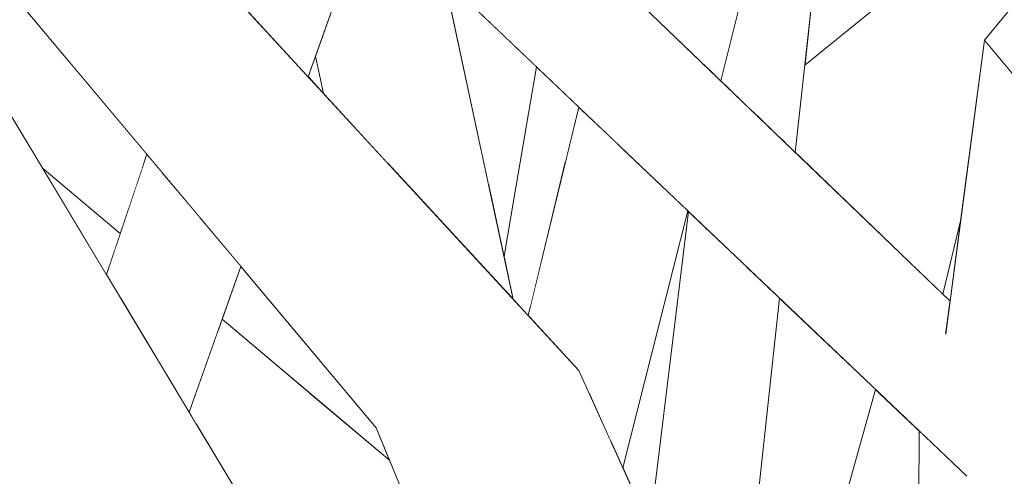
# Model space of a CAD drawing. Extents: x -289599 to -184549, y 66678 to 295474.
# Tile 518 of 656: x -250692 to -250655, y 72270 to 72287. Entities that reach past the tile are written whole.
import ezdxf

# ---------------------------------------------------------------- set-up
doc = ezdxf.new("R2010")
doc.units = 0
doc.header["$MEASUREMENT"] = 0
doc.linetypes.add('Wipeout_Contour', pattern=[1000, 0, -1000])
doc.layers.add('arch drzewa', color=8, linetype='Continuous')
doc.layers.add('Model drzwi', color=8, linetype='Continuous')
doc.layers.add('arch drzewa_Nr_Pióra__24', color=8, linetype='Continuous', lineweight=9)
doc.layers.add('arch drzewa_Nr_Pióra__4', color=8, linetype='Continuous', lineweight=9)

msp = doc.modelspace()

# ---------------------------------------------------------------- wipeouts: each hides what was drawn before it
at = {"color": 254, "linetype": 'Wipeout_Contour', "lineweight": 0, "ltscale": 1023390.934472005}
msp.add_wipeout([(-250668.942, 72287.557), (-250666.321, 72285.038), (-250663.876, 72294.764), (-250668.052, 72295.516)], dxfattribs=at).dxf.layer = 'arch drzewa'
at = {"color": 254, "linetype": 'Wipeout_Contour', "lineweight": 0, "ltscale": 767596.035346}
msp.add_wipeout([(-250687.839, 72278.864), (-250690.709, 72281.283), (-250688.347, 72277.352)], dxfattribs=at).dxf.layer = 'arch drzewa'
at = {"color": 254, "linetype": 'Wipeout_Contour', "lineweight": 0, "ltscale": 1023375.449107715}
msp.add_wipeout([(-250666.956, 72279.699), (-250669.345, 72270.242), (-250668.348, 72268.037), (-250666.929, 72279.673)], dxfattribs=at).dxf.layer = 'Model drzwi'
at = {"color": 254, "linetype": 'Wipeout_Contour', "lineweight": 0, "ltscale": 1279185.880321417}
msp.add_wipeout([(-250665.61, 72261.984), (-250664.106, 72258.657), (-250660.048, 72273.12), (-250663.585, 72276.489), (-250665.03, 72263.19)], dxfattribs=at).dxf.layer = 'Model drzwi'

# ---------------------------------------------------------------- next in the draw order: wipeouts: each hides what was drawn before it
at = {"color": 254, "linetype": 'Wipeout_Contour', "lineweight": 0, "ltscale": 1279343.895528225}
msp.add_wipeout([(-250689.76, 72285.243), (-250696.402, 72290.757), (-250693.469, 72285.876), (-250687.028, 72281.274), (-250686.858, 72281.78)], dxfattribs=at).dxf.layer = 'arch drzewa'
at = {"color": 254, "linetype": 'Wipeout_Contour', "lineweight": 0, "ltscale": 1023382.973029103}
msp.add_wipeout([(-250669.545, 72282.165), (-250670.574, 72272.958), (-250669.792, 72271.229), (-250667.526, 72280.242)], dxfattribs=at).dxf.layer = 'arch drzewa'
at = {"color": 254, "linetype": 'Wipeout_Contour', "lineweight": 0, "ltscale": 1279166.864665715}
msp.add_wipeout([(-250662.905, 72256.003), (-250661.616, 72253.153), (-250658.471, 72265.986), (-250658.447, 72271.596), (-250660.046, 72273.119)], dxfattribs=at).dxf.layer = 'arch drzewa'
at = {"color": 254, "linetype": 'Wipeout_Contour', "lineweight": 0, "ltscale": 1790860.92765669}
msp.add_wipeout([(-250662.653, 72285.062), (-250663.003, 72281.849), (-250657.576, 72276.635), (-250656.904, 72279.429), (-250656.035, 72285.978), (-250655.034, 72287.209), (-250653.823, 72292.245)], dxfattribs=at).dxf.layer = 'Model drzwi'

# ---------------------------------------------------------------- next in the draw order: wipeouts: each hides what was drawn before it
at = {"color": 254, "linetype": 'Wipeout_Contour', "lineweight": 0, "ltscale": 1023381.958264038}
msp.add_wipeout([(-250666.146, 72284.87), (-250665.746, 72284.486), (-250662.971, 72295.466), (-250663.876, 72294.764)], dxfattribs=at).dxf.layer = 'arch drzewa'
at = {"color": 254, "linetype": 'Wipeout_Contour', "lineweight": 0, "ltscale": 1023467.550012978}
msp.add_wipeout([(-250687.028, 72281.274), (-250693.469, 72285.876), (-250690.709, 72281.283), (-250687.839, 72278.864)], dxfattribs=at).dxf.layer = 'arch drzewa'
at = {"color": 254, "linetype": 'Wipeout_Contour', "lineweight": 0, "ltscale": 1279238.699359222}
msp.add_wipeout([(-250672.836, 72275.853), (-250670.965, 72273.822), (-250670.574, 72272.958), (-250669.545, 72282.165), (-250670.97, 72283.522)], dxfattribs=at).dxf.layer = 'arch drzewa'
at = {"color": 254, "linetype": 'Wipeout_Contour', "lineweight": 0, "ltscale": 767503.59385}
msp.add_wipeout([(-250657.576, 72276.635), (-250657.309, 72276.378), (-250656.904, 72279.428)], dxfattribs=at).dxf.layer = 'arch drzewa'
at = {"color": 254, "linetype": 'Wipeout_Contour', "lineweight": 0, "ltscale": 767504.104541}
msp.add_wipeout([(-250664.106, 72258.657), (-250662.905, 72256.003), (-250660.046, 72273.119)], dxfattribs=at).dxf.layer = 'arch drzewa'

# ---------------------------------------------------------------- next in the draw order: wipeouts: each hides what was drawn before it
at = {"color": 254, "linetype": 'Wipeout_Contour', "lineweight": 0, "ltscale": 767536.641172}
msp.add_wipeout([(-250663.876, 72294.764), (-250666.321, 72285.038), (-250666.146, 72284.87)], dxfattribs=at).dxf.layer = 'arch drzewa'
at = {"color": 254, "linetype": 'Wipeout_Contour', "lineweight": 0, "ltscale": 1023491.546376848}
msp.add_wipeout([(-250697.081, 72291.886), (-250696.402, 72290.757), (-250689.76, 72285.243), (-250692.032, 72287.955)], dxfattribs=at).dxf.layer = 'arch drzewa'
at = {"color": 254, "linetype": 'Wipeout_Contour', "lineweight": 0, "ltscale": 1023377.154295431}
msp.add_wipeout([(-250667.265, 72279.994), (-250669.45, 72270.472), (-250669.345, 72270.242), (-250666.956, 72279.699)], dxfattribs=at).dxf.layer = 'arch drzewa'

# ---------------------------------------------------------------- next in the draw order: wipeouts: each hides what was drawn before it
at = {"color": 254, "linetype": 'Wipeout_Contour', "lineweight": 0, "ltscale": 1023378.724660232}
msp.add_wipeout([(-250667.526, 72280.242), (-250669.792, 72271.229), (-250669.45, 72270.472), (-250667.265, 72279.994)], dxfattribs=at).dxf.layer = 'arch drzewa'

# ---------------------------------------------------------------- next in the draw order: wipeouts: each hides what was drawn before it
at = {"color": 254, "linetype": 'Wipeout_Contour', "lineweight": 0, "ltscale": 1279231.092087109}
msp.add_wipeout([(-250682.008, 72272.663), (-250685.053, 72271.869), (-250671.529, 72249.364), (-250669.869, 72246.683), (-250670.595, 72249.054)], dxfattribs=at).dxf.layer = 'arch drzewa'

# ---------------------------------------------------------------- next in the draw order: wipeouts: each hides what was drawn before it
at = {"color": 254, "linetype": 'Wipeout_Contour', "lineweight": 0, "ltscale": 1535100.746787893}
msp.add_wipeout([(-250680.866, 72272.989), (-250682.008, 72272.663), (-250673.376, 72258.14), (-250673.548, 72258.701), (-250675.482, 72264.591), (-250677.925, 72270.511)], dxfattribs=at).dxf.layer = 'arch drzewa'

# ---------------------------------------------------------------- next in the draw order: wipeouts: each hides what was drawn before it
at = {"color": 254, "linetype": 'Wipeout_Contour', "lineweight": 0, "ltscale": 767539.128994}
msp.add_wipeout([(-250682.008, 72272.663), (-250670.595, 72249.054), (-250673.376, 72258.14)], dxfattribs=at).dxf.layer = 'arch drzewa'

# ---------------------------------------------------------------- next in the draw order: wipeouts: each hides what was drawn before it
at = {"color": 254, "linetype": 'Wipeout_Contour', "lineweight": 0, "ltscale": 767575.425067}
msp.add_wipeout([(-250684.122, 72275.631), (-250684.249, 72275.273), (-250682.008, 72272.663)], dxfattribs=at).dxf.layer = 'arch drzewa'

# ---------------------------------------------------------------- next in the draw order: wipeouts: each hides what was drawn before it
at = {"color": 254, "linetype": 'Wipeout_Contour', "lineweight": 0, "ltscale": 1023434.303724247}
msp.add_wipeout([(-250684.249, 72275.273), (-250685.307, 72272.292), (-250685.053, 72271.869), (-250682.008, 72272.663)], dxfattribs=at).dxf.layer = 'arch drzewa'

# ---------------------------------------------------------------- next in the draw order: wipeouts: each hides what was drawn before it
at = {"color": 254, "linetype": 'Wipeout_Contour', "lineweight": 0, "ltscale": 1023431.050751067}
msp.add_wipeout([(-250684.122, 72275.631), (-250682.008, 72272.663), (-250680.866, 72272.989), (-250684.094, 72275.709)], dxfattribs=at).dxf.layer = 'arch drzewa'

# ---------------------------------------------------------------- next in the draw order: wipeouts: each hides what was drawn before it
at = {"color": 254, "linetype": 'Wipeout_Contour', "lineweight": 0, "ltscale": 1023424.021880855}
msp.add_wipeout([(-250683.403, 72277.656), (-250684.094, 72275.709), (-250677.925, 72270.511), (-250678.419, 72271.709)], dxfattribs=at).dxf.layer = 'arch drzewa'

# ---------------------------------------------------------------- next in the draw order: wipeouts: each hides what was drawn before it
at = {"color": 254, "linetype": 'Wipeout_Contour', "lineweight": 0, "ltscale": 1279278.8157902}
msp.add_wipeout([(-250678.706, 72290.889), (-250679.515, 72288.611), (-250677.97, 72281.424), (-250673.378, 72276.44), (-250675.911, 72288.227)], dxfattribs=at).dxf.layer = 'arch drzewa'
at = {"color": 254, "linetype": 'Wipeout_Contour', "lineweight": 0, "ltscale": 1279319.247229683}
msp.add_wipeout([(-250692.804, 72264.103), (-250711.515, 72290.525), (-250684.537, 72245.845), (-250683.083, 72246.394), (-250693.59, 72261.768)], dxfattribs=at).dxf.layer = 'arch drzewa'
at = {"color": 254, "linetype": 'Wipeout_Contour', "lineweight": 0, "ltscale": 1279173.032053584}
msp.add_wipeout([(-250673.55, 72272.663), (-250678.419, 72271.709), (-250658.593, 72237.266), (-250658.591, 72237.595), (-250658.581, 72240.058)], dxfattribs=at).dxf.layer = 'arch drzewa'

# ---------------------------------------------------------------- next in the draw order: wipeouts: each hides what was drawn before it
at = {"color": 254, "linetype": 'Wipeout_Contour', "lineweight": 0, "ltscale": 1023432.153321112}
msp.add_wipeout([(-250680.656, 72285.397), (-250680.359, 72284.016), (-250677.97, 72281.424), (-250679.515, 72288.611)], dxfattribs=at).dxf.layer = 'arch drzewa'
at = {"color": 254, "linetype": 'Wipeout_Contour', "lineweight": 0, "ltscale": 1023441.268256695}
msp.add_wipeout([(-250686.151, 72273.697), (-250685.307, 72272.292), (-250683.403, 72277.656), (-250684.922, 72279.47)], dxfattribs=at).dxf.layer = 'arch drzewa'
at = {"color": 254, "linetype": 'Wipeout_Contour', "lineweight": 0, "ltscale": 1279136.146948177}
msp.add_wipeout([(-250678.419, 72271.709), (-250659.145, 72225.012), (-250656.079, 72225.522), (-250658.614, 72232.335), (-250658.593, 72237.266)], dxfattribs=at).dxf.layer = 'arch drzewa'

# ---------------------------------------------------------------- next in the draw order: wipeouts: each hides what was drawn before it
at = {"color": 254, "linetype": 'Wipeout_Contour', "lineweight": 0, "ltscale": 1279304.06725591}
msp.add_wipeout([(-250681.802, 72294.122), (-250683.279, 72287.186), (-250680.927, 72284.633), (-250678.706, 72290.889), (-250679.278, 72291.434)], dxfattribs=at).dxf.layer = 'arch drzewa'
at = {"color": 254, "linetype": 'Wipeout_Contour', "lineweight": 0, "ltscale": 1023449.178235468}
msp.add_wipeout([(-250686.289, 72281.1), (-250687.822, 72276.478), (-250686.151, 72273.697), (-250684.922, 72279.47)], dxfattribs=at).dxf.layer = 'arch drzewa'
at = {"color": 254, "linetype": 'Wipeout_Contour', "lineweight": 0, "ltscale": 1023346.768269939}
msp.add_wipeout([(-250670.965, 72273.822), (-250673.55, 72272.663), (-250658.565, 72243.922), (-250658.554, 72246.383)], dxfattribs=at).dxf.layer = 'arch drzewa'
at = {"color": 254, "linetype": 'Wipeout_Contour', "lineweight": 0, "ltscale": 2046622.458392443}
msp.add_wipeout([(-250655.148, 72270.198), (-250656.696, 72269.929), (-250650.603, 72225.872), (-250651.957, 72270.753), (-250654.865, 72270.247), (-250654.887, 72270.164), (-250655.052, 72270.083), (-250655.151, 72270.13)], dxfattribs=at).dxf.layer = 'arch drzewa'

# ---------------------------------------------------------------- next in the draw order: wipeouts: each hides what was drawn before it
at = {"color": 254, "linetype": 'Wipeout_Contour', "lineweight": 0, "ltscale": 1023453.918495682}
msp.add_wipeout([(-250688.021, 72276.809), (-250687.822, 72276.478), (-250686.289, 72281.1), (-250686.582, 72281.45)], dxfattribs=at).dxf.layer = 'arch drzewa'
at = {"color": 254, "linetype": 'Wipeout_Contour', "lineweight": 0, "ltscale": 767498.51568}
msp.add_wipeout([(-250673.55, 72272.663), (-250658.581, 72240.058), (-250658.565, 72243.922)], dxfattribs=at).dxf.layer = 'arch drzewa'
at = {"color": 254, "linetype": 'Wipeout_Contour', "lineweight": 0, "ltscale": 2302348.754741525}
msp.add_wipeout([(-250656.696, 72269.929), (-250655.677, 72224.491), (-250655.529, 72224.531), (-250654.867, 72225.724), (-250653.207, 72228.353), (-250653.229, 72228.4), (-250651.44, 72226.706), (-250650.713, 72225.842), (-250650.603, 72225.872)], dxfattribs=at).dxf.layer = 'arch drzewa'

# ---------------------------------------------------------------- next in the draw order: wipeouts: each hides what was drawn before it
at = {"color": 254, "linetype": 'Wipeout_Contour', "lineweight": 0, "ltscale": 1023455.53541808}
msp.add_wipeout([(-250688.347, 72277.352), (-250688.021, 72276.809), (-250686.582, 72281.45), (-250686.858, 72281.78)], dxfattribs=at).dxf.layer = 'arch drzewa'
at = {"color": 254, "linetype": 'Wipeout_Contour', "lineweight": 0, "ltscale": 767482.423167}
msp.add_wipeout([(-250656.696, 72269.929), (-250658.415, 72271.565), (-250655.677, 72224.491)], dxfattribs=at).dxf.layer = 'arch drzewa'

# ---------------------------------------------------------------- next in the draw order: wipeouts: each hides what was drawn before it
at = {"color": 254, "linetype": 'Wipeout_Contour', "lineweight": 0, "ltscale": 767597.552768}
msp.add_wipeout([(-250673.55, 72272.663), (-250693.026, 72294.038), (-250695.478, 72292.067)], dxfattribs=at).dxf.layer = 'arch drzewa'
at = {"color": 254, "linetype": 'Wipeout_Contour', "lineweight": 0, "ltscale": 1534939.853204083}
msp.add_wipeout([(-250658.447, 72271.596), (-250658.614, 72232.335), (-250656.079, 72225.522), (-250655.771, 72224.564), (-250655.677, 72224.491), (-250658.415, 72271.565)], dxfattribs=at).dxf.layer = 'arch drzewa'

# ---------------------------------------------------------------- next in the draw order: wipeouts: each hides what was drawn before it
at = {"color": 254, "linetype": 'Wipeout_Contour', "lineweight": 0, "ltscale": 767577.078432}
msp.add_wipeout([(-250695.478, 72292.067), (-250678.419, 72271.709), (-250673.55, 72272.663)], dxfattribs=at).dxf.layer = 'arch drzewa'

# ---------------------------------------------------------------- next in the draw order: wipeouts: each hides what was drawn before it
at = {"color": 254, "linetype": 'Wipeout_Contour', "lineweight": 0, "ltscale": 767591.264763}
msp.add_wipeout([(-250670.965, 72273.822), (-250690.174, 72294.668), (-250693.026, 72294.038)], dxfattribs=at).dxf.layer = 'arch drzewa'

# ---------------------------------------------------------------- next in the draw order: wipeouts: each hides what was drawn before it
at = {"color": 254, "linetype": 'Wipeout_Contour', "lineweight": 0, "ltscale": 767569.040101}
msp.add_wipeout([(-250693.026, 72294.038), (-250673.55, 72272.663), (-250670.965, 72273.822)], dxfattribs=at).dxf.layer = 'arch drzewa'

# ---------------------------------------------------------------- next in the draw order: wipeouts: each hides what was drawn before it
at = {"color": 254, "linetype": 'Wipeout_Contour', "lineweight": 0, "ltscale": 1535053.372087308}
msp.add_wipeout([(-250678.75, 72292.155), (-250657.428, 72275.123), (-250657.465, 72275.204), (-250657.419, 72275.548), (-250657.373, 72275.896), (-250675.246, 72292.867)], dxfattribs=at).dxf.layer = 'arch drzewa'

# ---------------------------------------------------------------- next in the draw order: wipeouts: each hides what was drawn before it
at = {"color": 254, "linetype": 'Wipeout_Contour', "lineweight": 0, "ltscale": 1279215.798391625}
msp.add_wipeout([(-250679.278, 72291.434), (-250656.696, 72269.929), (-250655.148, 72270.198), (-250657.428, 72275.123), (-250678.75, 72292.155)], dxfattribs=at).dxf.layer = 'arch drzewa'

# ---------------------------------------------------------------- next in the draw order: linework, layer by layer
at = {"layer": 'arch drzewa_Nr_Pióra__4', "linetype": 'Continuous'}
msp.add_line((-250658.614, 72232.304), (-250658.447, 72271.596), dxfattribs=at)

# ---------------------------------------------------------------- next in the draw order: wipeouts: each hides what was drawn before it
at = {"color": 254, "linetype": 'Wipeout_Contour', "lineweight": 0, "ltscale": 1023392.899129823}
msp.add_wipeout([(-250682.291, 72300.385), (-250676.948, 72294.59), (-250657.321, 72276.287), (-250657.309, 72276.378)], dxfattribs=at).dxf.layer = 'arch drzewa'

# ---------------------------------------------------------------- next in the draw order: wipeouts: each hides what was drawn before it
at = {"color": 254, "linetype": 'Wipeout_Contour', "lineweight": 0, "ltscale": 1023383.700538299}
msp.add_wipeout([(-250676.948, 72294.59), (-250675.246, 72292.867), (-250657.373, 72275.896), (-250657.321, 72276.287)], dxfattribs=at).dxf.layer = 'arch drzewa'

# ---------------------------------------------------------------- next in the draw order: wipeouts: each hides what was drawn before it
at = {"color": 254, "linetype": 'Wipeout_Contour', "lineweight": 0, "ltscale": 767597.880576}
msp.add_wipeout([(-250671.529, 72249.364), (-250697.722, 72292.953), (-250701.458, 72291.029)], dxfattribs=at).dxf.layer = 'arch drzewa'
at = {"color": 254, "linetype": 'Wipeout_Contour', "lineweight": 0, "ltscale": 1534993.364511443}
msp.add_wipeout([(-250657.465, 72275.204), (-250655.148, 72270.198), (-250655.151, 72270.13), (-250655.052, 72270.083), (-250653.369, 72282.77), (-250656.035, 72285.978)], dxfattribs=at).dxf.layer = 'arch drzewa'
at = {"color": 254, "linetype": 'Wipeout_Contour', "lineweight": 0, "ltscale": 767520.629419}
msp.add_wipeout([(-250665.528, 72262.486), (-250664.046, 72276.928), (-250664.818, 72277.664)], dxfattribs=at).dxf.layer = 'arch drzewa'

# ---------------------------------------------------------------- next in the draw order: linework, layer by layer
at = {"layer": 'arch drzewa_Nr_Pióra__4', "linetype": 'Continuous'}
msp.add_line((-250657.576, 72276.635), (-250656.904, 72279.428), dxfattribs=at)

# ---------------------------------------------------------------- next in the draw order: wipeouts: each hides what was drawn before it
at = {"color": 254, "linetype": 'Wipeout_Contour', "lineweight": 0, "ltscale": 1023357.01053692}
msp.add_wipeout([(-250662.653, 72285.062), (-250653.823, 72292.245), (-250652.485, 72297.81), (-250662.323, 72288.107)], dxfattribs=at).dxf.layer = 'arch drzewa'
at = {"color": 254, "linetype": 'Wipeout_Contour', "lineweight": 0, "ltscale": 767563.007283}
msp.add_wipeout([(-250701.458, 72291.029), (-250675.575, 72247.234), (-250671.529, 72249.364)], dxfattribs=at).dxf.layer = 'arch drzewa'
at = {"color": 254, "linetype": 'Wipeout_Contour', "lineweight": 0, "ltscale": 1279204.748014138}
msp.add_wipeout([(-250668.348, 72268.037), (-250665.886, 72262.592), (-250665.528, 72262.486), (-250664.818, 72277.664), (-250666.929, 72279.673)], dxfattribs=at).dxf.layer = 'arch drzewa'

# ---------------------------------------------------------------- next in the draw order: linework, layer by layer
at = {"layer": 'arch drzewa_Nr_Pióra__24', "linetype": 'Continuous'}
for p, q in [((-250656.035, 72285.978), (-250653.124, 72289.556)), ((-250653.369, 72282.77), (-250656.035, 72285.978))]:
    msp.add_line(p, q, dxfattribs=at)
at = {"layer": 'arch drzewa_Nr_Pióra__4', "linetype": 'Continuous'}
for p, q in [((-250657.471, 72275.158), (-250656.035, 72285.978)), ((-250669.345, 72270.242), (-250666.956, 72279.699)), ((-250668.348, 72268.037), (-250666.929, 72279.673))]:
    msp.add_line(p, q, dxfattribs=at)

# ---------------------------------------------------------------- next in the draw order: wipeouts: each hides what was drawn before it
at = {"color": 254, "linetype": 'Wipeout_Contour', "lineweight": 0, "ltscale": 1790920.049792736}
msp.add_wipeout([(-250664.553, 72283.34), (-250663.493, 72282.321), (-250660.783, 72308.737), (-250663.356, 72308.953), (-250663.913, 72297.041), (-250662.971, 72295.466), (-250664.217, 72290.536)], dxfattribs=at).dxf.layer = 'arch drzewa'
at = {"color": 254, "linetype": 'Wipeout_Contour', "lineweight": 0, "ltscale": 767607.490703}
msp.add_wipeout([(-250675.575, 72247.234), (-250701.458, 72291.029), (-250705.272, 72290.525)], dxfattribs=at).dxf.layer = 'arch drzewa'
at = {"color": 254, "linetype": 'Wipeout_Contour', "lineweight": 0, "ltscale": 1790949.397125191}
msp.add_wipeout([(-250673.339, 72280.265), (-250673.409, 72276.587), (-250673.378, 72276.44), (-250672.836, 72275.853), (-250672.765, 72276.146), (-250672.194, 72284.688), (-250672.52, 72284.998)], dxfattribs=at).dxf.layer = 'arch drzewa'
at = {"color": 254, "linetype": 'Wipeout_Contour', "lineweight": 0, "ltscale": 767548.69098}
msp.add_wipeout([(-250671.481, 72281.422), (-250670.97, 72283.522), (-250671.399, 72283.93)], dxfattribs=at).dxf.layer = 'arch drzewa'
at = {"color": 254, "linetype": 'Wipeout_Contour', "lineweight": 0, "ltscale": 767518.880451}
msp.add_wipeout([(-250663.773, 72276.669), (-250665.03, 72263.19), (-250663.585, 72276.489)], dxfattribs=at).dxf.layer = 'arch drzewa'

# ---------------------------------------------------------------- next in the draw order: wipeouts: each hides what was drawn before it
at = {"color": 254, "linetype": 'Wipeout_Contour', "lineweight": 0, "ltscale": 1023377.790358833}
msp.add_wipeout([(-250663.267, 72282.103), (-250663.003, 72281.849), (-250660.069, 72308.838), (-250660.783, 72308.737)], dxfattribs=at).dxf.layer = 'arch drzewa'
at = {"color": 254, "linetype": 'Wipeout_Contour', "lineweight": 0, "ltscale": 767574.429594}
msp.add_wipeout([(-250705.272, 72290.525), (-250681.113, 72245.845), (-250675.575, 72247.234)], dxfattribs=at).dxf.layer = 'arch drzewa'
at = {"color": 254, "linetype": 'Wipeout_Contour', "lineweight": 0, "ltscale": 767533.655435}
msp.add_wipeout([(-250665.746, 72284.486), (-250664.553, 72283.34), (-250664.217, 72290.536)], dxfattribs=at).dxf.layer = 'arch drzewa'
at = {"color": 254, "linetype": 'Wipeout_Contour', "lineweight": 0, "ltscale": 1023408.561897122}
msp.add_wipeout([(-250674.278, 72280.631), (-250674.274, 72280.613), (-250673.377, 72285.814), (-250673.537, 72285.967)], dxfattribs=at).dxf.layer = 'arch drzewa'
at = {"color": 254, "linetype": 'Wipeout_Contour', "lineweight": 0, "ltscale": 1023399.859784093}
msp.add_wipeout([(-250672.765, 72276.146), (-250671.481, 72281.422), (-250671.399, 72283.93), (-250672.194, 72284.688)], dxfattribs=at).dxf.layer = 'arch drzewa'
at = {"color": 254, "linetype": 'Wipeout_Contour', "lineweight": 0, "ltscale": 1023402.441270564}
msp.add_wipeout([(-250673.349, 72280.203), (-250673.719, 72278.029), (-250673.409, 72276.587), (-250673.339, 72280.265)], dxfattribs=at).dxf.layer = 'arch drzewa'
at = {"color": 254, "linetype": 'Wipeout_Contour', "lineweight": 0, "ltscale": 1023356.869857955}
msp.add_wipeout([(-250665.528, 72262.486), (-250665.03, 72263.19), (-250663.773, 72276.669), (-250664.046, 72276.928)], dxfattribs=at).dxf.layer = 'arch drzewa'

# ---------------------------------------------------------------- next in the draw order: linework, layer by layer
at = {"layer": 'arch drzewa_Nr_Pióra__4', "linetype": 'Continuous'}
for p, q in [((-250688.347, 72277.352), (-250686.858, 72281.78)), ((-250687.839, 72278.864), (-250690.709, 72281.283)), ((-250685.307, 72272.292), (-250683.403, 72277.656)), ((-250665.03, 72263.19), (-250663.585, 72276.489)), ((-250677.925, 72270.511), (-250684.094, 72275.709)), ((-250658.554, 72246.383), (-250670.965, 72273.822)), ((-250664.106, 72258.657), (-250660.048, 72273.12)), ((-250659.145, 72225.012), (-250678.419, 72271.709))]:
    msp.add_line(p, q, dxfattribs=at)

# ---------------------------------------------------------------- next in the draw order: wipeouts: each hides what was drawn before it
at = {"color": 254, "linetype": 'Wipeout_Contour', "lineweight": 0, "ltscale": 767530.935564}
msp.add_wipeout([(-250660.783, 72308.737), (-250663.493, 72282.321), (-250663.267, 72282.103)], dxfattribs=at).dxf.layer = 'arch drzewa'
at = {"color": 254, "linetype": 'Wipeout_Contour', "lineweight": 0, "ltscale": 1023414.724218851}
msp.add_wipeout([(-250675.675, 72287.131), (-250674.278, 72280.631), (-250673.537, 72285.967), (-250675.541, 72287.875)], dxfattribs=at).dxf.layer = 'arch drzewa'
at = {"color": 254, "linetype": 'Wipeout_Contour', "lineweight": 0, "ltscale": 767577.173683}
msp.add_wipeout([(-250680.656, 72285.397), (-250680.927, 72284.633), (-250680.359, 72284.016)], dxfattribs=at).dxf.layer = 'arch drzewa'
at = {"color": 254, "linetype": 'Wipeout_Contour', "lineweight": 0, "ltscale": 767552.999967}
msp.add_wipeout([(-250674.23, 72280.408), (-250673.719, 72278.029), (-250673.349, 72280.203)], dxfattribs=at).dxf.layer = 'arch drzewa'

# ---------------------------------------------------------------- next in the draw order: linework, layer by layer
at = {"layer": 'arch drzewa_Nr_Pióra__4', "linetype": 'Continuous'}
for p, q in [((-250663.003, 72281.849), (-250660.069, 72308.838)), ((-250665.746, 72284.486), (-250662.971, 72295.466)), ((-250678.419, 72271.709), (-250695.478, 72292.067)), ((-250662.653, 72285.062), (-250653.823, 72292.245)), ((-250680.927, 72284.633), (-250678.706, 72290.889)), ((-250680.359, 72284.016), (-250680.656, 72285.397))]:
    msp.add_line(p, q, dxfattribs=at)

# ---------------------------------------------------------------- next in the draw order: wipeouts: each hides what was drawn before it
at = {"color": 254, "linetype": 'Wipeout_Contour', "lineweight": 0, "ltscale": 767554.266258}
msp.add_wipeout([(-250673.349, 72280.203), (-250672.519, 72284.997), (-250672.589, 72285.063)], dxfattribs=at).dxf.layer = 'arch drzewa'

# ---------------------------------------------------------------- next in the draw order: wipeouts: each hides what was drawn before it
at = {"color": 254, "linetype": 'Wipeout_Contour', "lineweight": 0, "ltscale": 1279257.640329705}
msp.add_wipeout([(-250673.377, 72285.814), (-250674.274, 72280.613), (-250674.23, 72280.408), (-250673.349, 72280.203), (-250672.589, 72285.063)], dxfattribs=at).dxf.layer = 'arch drzewa'

# ---------------------------------------------------------------- next in the draw order: linework, layer by layer
at = {"layer": 'arch drzewa_Nr_Pióra__4', "linetype": 'Continuous'}
for p, q in [((-250657.309, 72276.378), (-250682.291, 72300.385)), ((-250670.965, 72273.822), (-250690.174, 72294.668)), ((-250671.529, 72249.364), (-250697.722, 72292.953)), ((-250656.696, 72269.929), (-250679.278, 72291.434)), ((-250673.378, 72276.44), (-250675.911, 72288.227)), ((-250673.349, 72280.203), (-250672.519, 72284.997)), ((-250672.836, 72275.853), (-250670.97, 72283.522)), ((-250673.719, 72278.029), (-250673.349, 72280.203))]:
    msp.add_line(p, q, dxfattribs=at)

doc.saveas('drawing.dxf')
